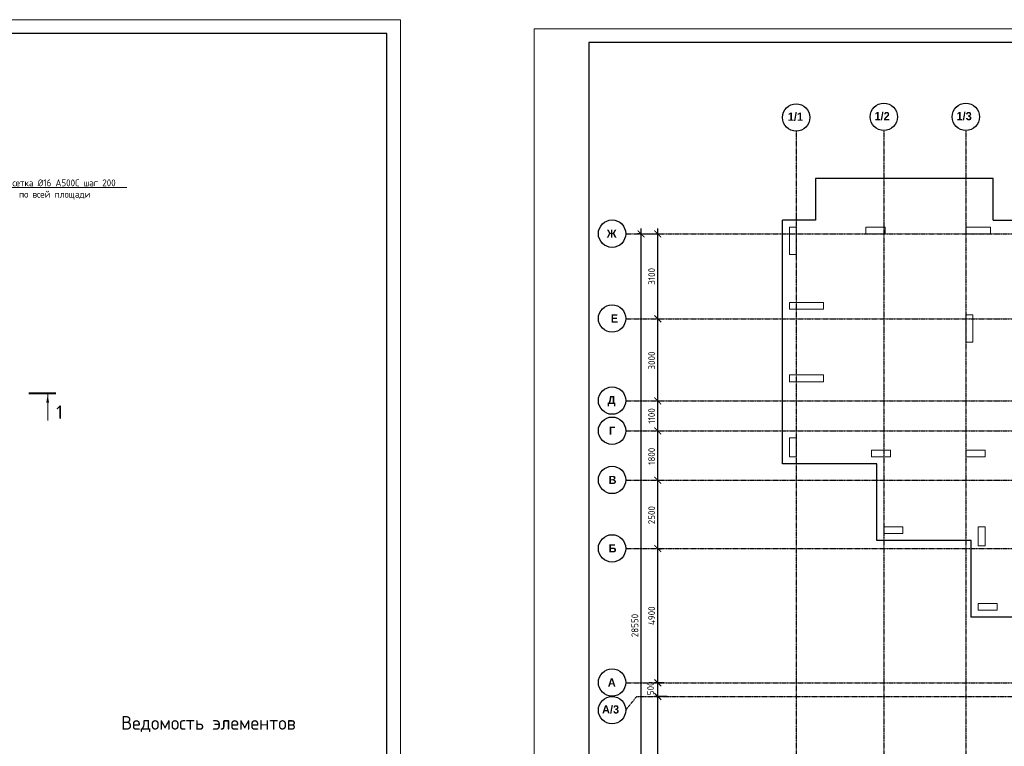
# Model space of a CAD drawing. Header units: millimetres. Extents: x -93479 to 1057970, y -66333 to 172656.
# Tile 393 of 473: x 857734 to 893722, y 33940 to 60490. Entities that reach past the tile are written whole.
import ezdxf
from ezdxf import colors
from ezdxf.entities.mleader import LeaderData, LeaderLine
from ezdxf.math import Vec2, Vec3

# ---------------------------------------------------------------- set-up
doc = ezdxf.new("R2010")
doc.units = ezdxf.units.MM
doc.linetypes.add('______5', pattern=[1100, 800, -100, 100, -100])
doc.linetypes.add('осевая', pattern=[50.8, 31.75, -6.35, 6.35, -6.35])
for name, color, linetype, lineweight in [('0 Фундамент', 5, 'Continuous', 30), ('1 Стены', 3, 'Continuous', 30), ('Оси', 40, '______5', 18), ('подоснова', 151, 'Continuous', 5), ('РАЗМЕРЫ', 7, 'Continuous', 9), ('СПДС_РАЗМЕРЫ', 152, 'Continuous', 25), ('СТЕНЫ', 3, 'Continuous', 30), ('ТОНКИЕ', 7, 'Continuous', 9), ('Узлы', 7, 'Continuous', 0)]:
    doc.layers.add(name, color=color, linetype=linetype, lineweight=lineweight)
doc.layers.add('ТОЛСТЫЕ_ОСНОВНЫЕ', color=6, linetype='Continuous')
doc.styles.add('GOST-2.304_Type-B', font='GOST_Common.ttf')
doc.styles.add('MtXpl_Century Gothic', font='GOTHICB.TTF', dxfattribs={"height": 0.2})
doc.dimstyles.new('СПДС', dxfattribs={"dimscale": 100, "dimtxt": 2.5, "dimasz": 2.5, "dimexe": 1.25, "dimexo": 0, "dimtad": 1, "dimdec": 0, "dimtxsty": 'GOST-2.304_Type-B', "dimblk": 'ARCHTICK', "dimcen": 2.5, "dimdle": 2, "dimadec": 0, "dimazin": 2, "dimtfac": 0.75, "dimtdec": 0, "dimtmove": 1, "dimatfit": 3, "dimfxl": 1, "dimtolj": 1, "dimarcsym": 1})

# ---------------------------------------------------------------- blocks, each defined once
blk = doc.blocks.new('*U1952')
at = {"layer": 'ТОЛСТЫЕ_ОСНОВНЫЕ', "color": 7}
blk.add_lwpolyline([(20, 5), (836, 5), (836, 589), (20, 589)], close=True, dxfattribs=at)
at = {"layer": 'ТОНКИЕ', "color": 7}
blk.add_lwpolyline([(0, 0), (841, 0), (841, 594), (0, 594)], close=True, dxfattribs=at)
blk = doc.blocks.new('_None')
blk = doc.blocks.new('_ArchTick')
at = {"color": 0, "linetype": 'ByBlock', "const_width": 0.15}
blk.add_lwpolyline([(-0.5, -0.5), (0.5, 0.5)], dxfattribs=at)
blk = doc.blocks.new('*D2013')
at = {"layer": 'DEFPOINTS', "color": 0, "ltscale": 100, "transparency": 16777216}
for p in [(-11259, -3607), (-11259, -3607), (-11259, -32157)]:
    blk.add_point(p, dxfattribs=at)
at = {"layer": 'СПДС_РАЗМЕРЫ', "color": 0, "lineweight": -2, "transparency": 16777216}
for p, q in [((-11259, -32357), (-11259, -3407)), ((-11259, -3607), (-11384, -3607)), ((-11259, -32157), (-11384, -32157))]:
    blk.add_line(p, q, dxfattribs=at)
at = {"layer": 'СПДС_РАЗМЕРЫ', "color": 0, "lineweight": -2, "ltscale": 100, "transparency": 16777216, "xscale": 250, "yscale": 250, "zscale": 250}
for p, rotation in [((-11259, -3607), 90), ((-11259, -32157), 270)]:
    blk.add_blockref('_ArchTick', p, dxfattribs=dict(at, rotation=rotation))
at = {"layer": 'СПДС_РАЗМЕРЫ', "color": 0, "ltscale": 100, "transparency": 16777216, "insert": (-11484, -17915), "char_height": 250, "attachment_point": 5, "rotation": 90, "style": 'GOST-2.304_Type-B'}
blk.add_mtext('\\A1;28550', dxfattribs=at)
blk = doc.blocks.new('*D2016')
at = {"layer": 'DEFPOINTS', "color": 0, "ltscale": 100, "transparency": 16777216}
for p in [(-10646, -20507), (-10646, -20507), (-10646, -26007)]:
    blk.add_point(p, dxfattribs=at)
at = {"layer": 'СПДС_РАЗМЕРЫ', "color": 0, "lineweight": -2, "transparency": 16777216}
for p, q in [((-10646, -26207), (-10646, -20307)), ((-10646, -20507), (-10521, -20507)), ((-10646, -26007), (-10521, -26007))]:
    blk.add_line(p, q, dxfattribs=at)
at = {"layer": 'СПДС_РАЗМЕРЫ', "color": 0, "lineweight": -2, "ltscale": 100, "transparency": 16777216, "xscale": 250, "yscale": 250, "zscale": 250}
for p, rotation in [((-10646, -20507), 90), ((-10646, -26007), 270)]:
    blk.add_blockref('_ArchTick', p, dxfattribs=dict(at, rotation=rotation))
at = {"layer": 'СПДС_РАЗМЕРЫ', "color": 0, "ltscale": 100, "transparency": 16777216, "insert": (-10871, -23282), "char_height": 250, "attachment_point": 5, "rotation": 90, "style": 'GOST-2.304_Type-B'}
blk.add_mtext('\\A1;5500', dxfattribs=at)
blk = doc.blocks.new('*D2017')
at = {"layer": 'DEFPOINTS', "color": 0, "ltscale": 100, "transparency": 16777216}
for p in [(-10646, -15107), (-10646, -15107), (-10646, -20007)]:
    blk.add_point(p, dxfattribs=at)
at = {"layer": 'СПДС_РАЗМЕРЫ', "color": 0, "lineweight": -2, "transparency": 16777216}
for p, q in [((-10646, -20207), (-10646, -14907)), ((-10646, -15107), (-10521, -15107)), ((-10646, -20007), (-10521, -20007))]:
    blk.add_line(p, q, dxfattribs=at)
at = {"layer": 'СПДС_РАЗМЕРЫ', "color": 0, "lineweight": -2, "ltscale": 100, "transparency": 16777216, "xscale": 250, "yscale": 250, "zscale": 250}
for p, rotation in [((-10646, -15107), 90), ((-10646, -20007), 270)]:
    blk.add_blockref('_ArchTick', p, dxfattribs=dict(at, rotation=rotation))
at = {"layer": 'СПДС_РАЗМЕРЫ', "color": 0, "ltscale": 100, "transparency": 16777216, "insert": (-10871, -17557), "char_height": 250, "attachment_point": 5, "rotation": 90, "style": 'GOST-2.304_Type-B'}
blk.add_mtext('\\A1;4900', dxfattribs=at)
blk = doc.blocks.new('*D2018')
at = {"layer": 'DEFPOINTS', "color": 0, "ltscale": 100, "transparency": 16777216}
for p in [(-10646, -12607), (-10646, -12607), (-10646, -15107)]:
    blk.add_point(p, dxfattribs=at)
at = {"layer": 'СПДС_РАЗМЕРЫ', "color": 0, "lineweight": -2, "transparency": 16777216}
for p, q in [((-10646, -15307), (-10646, -12407)), ((-10646, -12607), (-10521, -12607)), ((-10646, -15107), (-10521, -15107))]:
    blk.add_line(p, q, dxfattribs=at)
at = {"layer": 'СПДС_РАЗМЕРЫ', "color": 0, "lineweight": -2, "ltscale": 100, "transparency": 16777216, "xscale": 250, "yscale": 250, "zscale": 250}
for p, rotation in [((-10646, -12607), 90), ((-10646, -15107), 270)]:
    blk.add_blockref('_ArchTick', p, dxfattribs=dict(at, rotation=rotation))
at = {"layer": 'СПДС_РАЗМЕРЫ', "color": 0, "ltscale": 100, "transparency": 16777216, "insert": (-10871, -13882), "char_height": 250, "attachment_point": 5, "rotation": 90, "style": 'GOST-2.304_Type-B'}
blk.add_mtext('\\A1;2500', dxfattribs=at)
blk = doc.blocks.new('*D2019')
at = {"layer": 'DEFPOINTS', "color": 0, "ltscale": 100, "transparency": 16777216}
for p in [(-10646, -10807), (-10646, -10807), (-10646, -12607)]:
    blk.add_point(p, dxfattribs=at)
at = {"layer": 'СПДС_РАЗМЕРЫ', "color": 0, "lineweight": -2, "transparency": 16777216}
for p, q in [((-10646, -12807), (-10646, -10607)), ((-10646, -10807), (-10521, -10807)), ((-10646, -12607), (-10521, -12607))]:
    blk.add_line(p, q, dxfattribs=at)
at = {"layer": 'СПДС_РАЗМЕРЫ', "color": 0, "lineweight": -2, "ltscale": 100, "transparency": 16777216, "xscale": 250, "yscale": 250, "zscale": 250}
for p, rotation in [((-10646, -10807), 90), ((-10646, -12607), 270)]:
    blk.add_blockref('_ArchTick', p, dxfattribs=dict(at, rotation=rotation))
at = {"layer": 'СПДС_РАЗМЕРЫ', "color": 0, "ltscale": 100, "transparency": 16777216, "insert": (-10871, -11732), "char_height": 250, "attachment_point": 5, "rotation": 90, "style": 'GOST-2.304_Type-B'}
blk.add_mtext('\\A1;1800', dxfattribs=at)
blk = doc.blocks.new('*D2020')
at = {"layer": 'DEFPOINTS', "color": 0, "ltscale": 100, "transparency": 16777216}
for p in [(-10646, -9707), (-10646, -9707), (-10646, -10807)]:
    blk.add_point(p, dxfattribs=at)
at = {"layer": 'СПДС_РАЗМЕРЫ', "color": 0, "lineweight": -2, "transparency": 16777216}
for p, q in [((-10646, -11007), (-10646, -9507)), ((-10646, -9707), (-10521, -9707)), ((-10646, -10807), (-10521, -10807))]:
    blk.add_line(p, q, dxfattribs=at)
at = {"layer": 'СПДС_РАЗМЕРЫ', "color": 0, "lineweight": -2, "ltscale": 100, "transparency": 16777216, "xscale": 250, "yscale": 250, "zscale": 250}
for p, rotation in [((-10646, -9707), 90), ((-10646, -10807), 270)]:
    blk.add_blockref('_ArchTick', p, dxfattribs=dict(at, rotation=rotation))
at = {"layer": 'СПДС_РАЗМЕРЫ', "color": 0, "ltscale": 100, "transparency": 16777216, "insert": (-10871, -10257), "char_height": 250, "attachment_point": 5, "rotation": 90, "style": 'GOST-2.304_Type-B'}
blk.add_mtext('\\A1;1100', dxfattribs=at)
blk = doc.blocks.new('*D2021')
at = {"layer": 'DEFPOINTS', "color": 0, "ltscale": 100, "transparency": 16777216}
for p in [(-10646, -6707), (-10646, -6707), (-10646, -9707)]:
    blk.add_point(p, dxfattribs=at)
at = {"layer": 'СПДС_РАЗМЕРЫ', "color": 0, "lineweight": -2, "transparency": 16777216}
for p, q in [((-10646, -9907), (-10646, -6507)), ((-10646, -6707), (-10521, -6707)), ((-10646, -9707), (-10521, -9707))]:
    blk.add_line(p, q, dxfattribs=at)
at = {"layer": 'СПДС_РАЗМЕРЫ', "color": 0, "lineweight": -2, "ltscale": 100, "transparency": 16777216, "xscale": 250, "yscale": 250, "zscale": 250}
for p, rotation in [((-10646, -6707), 90), ((-10646, -9707), 270)]:
    blk.add_blockref('_ArchTick', p, dxfattribs=dict(at, rotation=rotation))
at = {"layer": 'СПДС_РАЗМЕРЫ', "color": 0, "ltscale": 100, "transparency": 16777216, "insert": (-10871, -8232), "char_height": 250, "attachment_point": 5, "rotation": 90, "style": 'GOST-2.304_Type-B'}
blk.add_mtext('\\A1;3000', dxfattribs=at)
blk = doc.blocks.new('*D2022')
at = {"layer": 'DEFPOINTS', "color": 0, "ltscale": 100, "transparency": 16777216}
for p in [(-11070, -3607), (-10646, -3607), (-10646, -6707)]:
    blk.add_point(p, dxfattribs=at)
at = {"layer": 'СПДС_РАЗМЕРЫ', "color": 0, "lineweight": -2, "transparency": 16777216}
for p, q in [((-10646, -6907), (-10646, -3407)), ((-11070, -3607), (-10521, -3607)), ((-10646, -6707), (-10521, -6707))]:
    blk.add_line(p, q, dxfattribs=at)
at = {"layer": 'СПДС_РАЗМЕРЫ', "color": 0, "lineweight": -2, "ltscale": 100, "transparency": 16777216, "xscale": 250, "yscale": 250, "zscale": 250}
for p, rotation in [((-10646, -3607), 90), ((-10646, -6707), 270)]:
    blk.add_blockref('_ArchTick', p, dxfattribs=dict(at, rotation=rotation))
at = {"layer": 'СПДС_РАЗМЕРЫ', "color": 0, "ltscale": 100, "transparency": 16777216, "insert": (-10871, -5157), "char_height": 250, "attachment_point": 5, "rotation": 90, "style": 'GOST-2.304_Type-B'}
blk.add_mtext('\\A1;3100', dxfattribs=at)
blk = doc.blocks.new('*D2040')
at = {"layer": 'DEFPOINTS', "color": 0, "ltscale": 100, "transparency": 16777216}
for p in [(-10646, -20007), (-10410, -20007), (-10308, -20507)]:
    blk.add_point(p, dxfattribs=at)
at = {"layer": 'СПДС_РАЗМЕРЫ', "color": 0, "lineweight": -2, "transparency": 16777216}
for p, q in [((-10410, -20007), (-10771, -20007)), ((-10646, -20707), (-10646, -19807)), ((-10308, -20507), (-10771, -20507))]:
    blk.add_line(p, q, dxfattribs=at)
at = {"layer": 'СПДС_РАЗМЕРЫ', "color": 0, "lineweight": -2, "ltscale": 100, "transparency": 16777216, "xscale": 250, "yscale": 250, "zscale": 250}
for p, rotation in [((-10646, -20007), 90), ((-10646, -20507), 270)]:
    blk.add_blockref('_ArchTick', p, dxfattribs=dict(at, rotation=rotation))
at = {"layer": 'СПДС_РАЗМЕРЫ', "color": 0, "ltscale": 100, "transparency": 16777216, "insert": (-10910, -20209), "char_height": 250, "attachment_point": 5, "rotation": 90, "style": 'GOST-2.304_Type-B'}
blk.add_mtext('\\A1;500', dxfattribs=at)
blk = doc.blocks.new('*U1954')
at = {"layer": 'ТОЛСТЫЕ_ОСНОВНЫЕ', "color": 7}
blk.add_lwpolyline([(20, 5), (886, 5), (886, 415), (20, 415)], close=True, dxfattribs=at)
at = {"layer": 'ТОНКИЕ', "color": 7}
blk.add_lwpolyline([(0, 0), (891, 0), (891, 420), (0, 420)], close=True, dxfattribs=at)
blk = doc.blocks.new('оси')
at = {"color": 7, "linetype": 'ByBlock', "lineweight": -2}
for centre in [(-5586.9, 651.4), (-2386.9, 671.4), (613.1, 671.4), (-12318.7, -3596.8), (-12318.7, -6696.8), (-12318.7, -9696.8), (-12318.7, -10796.8), (-12318.7, -12596.8), (-12318.7, -15096.8), (-12318.7, -19996.8), (-12318.7, -21006.8)]:
    blk.add_circle(centre, 500, dxfattribs=at)
at = {"layer": 'Оси', "color": 7, "linetype": 'осевая', "lineweight": 25, "transparency": 33554687}
for p, q in [((-5586.3, 151.4), (-5586.3, -36280.2)), ((-2386.3, 151.4), (-2386.3, -36280.2)), ((613.7, 151.4), (613.7, -36280.2)), ((-11815.1, -3606.9), (53620.6, -3606.9)), ((-11815.1, -6706.9), (53620.6, -6706.9)), ((-11815.1, -9706.9), (53620.6, -9706.9)), ((-11815.1, -10806.9), (53620.6, -10806.9)), ((-11815.1, -12606.9), (53620.6, -12606.9)), ((-11815.1, -15106.9), (53620.6, -15106.9)), ((-11815.1, -20006.9), (53620.6, -20006.9)), ((-11818.7, -21006.8), (-11416.6, -20506.9)), ((-11416.6, -20506.9), (53620.6, -20506.9))]:
    blk.add_line(p, q, dxfattribs=at)
at = {"layer": 'Оси', "color": 7, "lineweight": 25, "transparency": 33554687, "style": 'MtXpl_Century Gothic'}
for s, p in [('1/1', (-5894.7, 528.1)), ('1/2', (-2726.1, 548.1)), ('1/3', (272.6, 548.1)), ('Ж', (-12513.9, -3746.8)), (' Е', (-12476.2, -6846.8)), ('Д', (-12479.5, -9824.4)), ('Г', (-12427.1, -10946.8)), ('В', (-12446.9, -12746.8)), ('Б', (-12446.4, -15246.8)), ('А', (-12473.3, -20146.8)), ('А/3', (-12684, -21130.1))]:
    blk.add_text(s, height=300, dxfattribs=at).set_placement(p)
at = {"layer": 'СПДС_РАЗМЕРЫ', "color": 7}
for base, p1, p2, picture, middle in [((-11258.9, -3606.9), (-11258.9, -32156.9), (-11258.9, -3606.9), '*D2013', (-11258.9, -17914.5)), ((-10646.3, -3606.9), (-10646.3, -6706.9), (-11069.8, -3606.9), '*D2022', (-10646.3, -5156.9)), ((-10646.3, -6706.9), (-10646.3, -9706.9), (-10646.3, -6706.9), '*D2021', (-10646.3, -8232.1)), ((-10646.3, -9706.9), (-10646.3, -10806.9), (-10646.3, -9706.9), '*D2020', (-10646.3, -10256.9)), ((-10646.3, -10806.9), (-10646.3, -12606.9), (-10646.3, -10806.9), '*D2019', (-10646.3, -11732.1)), ((-10646.3, -12606.9), (-10646.3, -15106.9), (-10646.3, -12606.9), '*D2018', (-10646.3, -13882.1)), ((-10646.3, -15106.9), (-10646.3, -20006.9), (-10646.3, -15106.9), '*D2017', (-10646.3, -17556.9)), ((-10646.3, -20506.9), (-10646.3, -26006.9), (-10646.3, -20506.9), '*D2016', (-10646.3, -23282.1))]:
    dim = blk.add_linear_dim(base=base, p1=p1, p2=p2, angle=90, dimstyle='СПДС', override={"dimgap": 1}, dxfattribs=at)
    dim.commit()
    dim.dimension.update_dxf_attribs({"geometry": picture, "text_midpoint": middle, "dimtype": 160})
dim = blk.add_linear_dim(base=(-10646.3, -20006.9), p1=(-10308.5, -20506.9), p2=(-10410.2, -20006.9), angle=90, dimstyle='СПДС', dxfattribs=at)
dim.commit()
dim.dimension.update_dxf_attribs({"geometry": '*D2040', "text_midpoint": (-10722.7, -20209.4), "dimtype": 160})

msp = doc.modelspace()

# ---------------------------------------------------------------- linework, layer by layer
at = {"layer": '0 Фундамент', "color": 7}
for points in [[(886816.6, 54691.4), (886816.6, 53161.4)], [(893317.2, 53161.4), (893317.2, 54691.4), (886816.6, 54691.4)], [(885616.8, 44261.4), (885616.8, 53161.4)], [(893317.2, 53161.4), (895866.8, 53161.4), (895866.8, 38661.4), (892516.8, 38661.4), (892516.8, 41461.4), (889066.8, 41461.4), (889066.8, 44261.4), (885616.8, 44261.4)], [(886816.6, 53161.4), (885616.8, 53161.4)]]:
    msp.add_lwpolyline(points, dxfattribs=at)
at = {"layer": '1 Стены', "color": 7, "lineweight": 0}
for p, q in [((892316.8, 49711.4), (892566.8, 49711.4)), ((892316.8, 48711.4), (892316.8, 49711.4)), ((892566.8, 49711.4), (892566.8, 48711.4)), ((892566.8, 48711.4), (892316.8, 48711.4)), ((892316.8, 44761.4, -360), (893016.8, 44761.4, -360)), ((892316.8, 44511.4, -360), (892316.8, 44761.4, -360)), ((893016.8, 44761.4, -360), (893016.8, 44511.4, -360)), ((893016.8, 44511.4, -360), (892316.8, 44511.4, -360))]:
    msp.add_line(p, q, dxfattribs=at)
msp.add_lwpolyline([(885866.8, 52911.4), (886116.8, 52911.4), (886116.8, 51911.4), (885866.8, 51911.4)], close=True, dxfattribs=at)
at = {"layer": 'СТЕНЫ', "color": 7, "lineweight": 0}
for points in [[(888666.6, 52911.4), (889366.6, 52911.4), (889366.6, 52661.4), (888666.6, 52661.4)], [(892316.8, 52911.4), (893216.6, 52911.4), (893216.6, 52661.4), (892316.8, 52661.4)], [(887116.8, 50161.8), (885866.8, 50161.8), (885866.8, 49911.8), (887116.8, 49911.8)], [(887116.8, 47261.8), (885866.8, 47261.8), (885866.8, 47511.8), (887116.8, 47511.8)], [(886116.8, 45211.4), (885866.8, 45211.4), (885866.8, 44511.4), (886116.8, 44511.4)], [(888866.6, 44761.4), (889566.6, 44761.4), (889566.6, 44511.4), (888866.6, 44511.4)], [(889316.8, 41961.4), (890016.6, 41961.4), (890016.6, 41711.4), (889316.8, 41711.4)], [(893016.8, 41961.4), (892766.8, 41961.4), (892766.8, 41261.4), (893016.8, 41261.4)], [(893466.6, 39161.4), (892766.8, 39161.4), (892766.8, 38911.4), (893466.6, 38911.4)]]:
    msp.add_lwpolyline(points, close=True, dxfattribs=at)
at = {"layer": 'Узлы', "color": 7, "linetype": 'Continuous', "lineweight": 0}
msp.add_line((858757, 46799.4), (858757, 45849.4), dxfattribs=at)
at = {"layer": 'Узлы', "color": 7, "linetype": 'Continuous', "lineweight": 0, "const_width": 70}
msp.add_lwpolyline([(859057, 46834.4), (858057, 46834.4)], dxfattribs=at)
at = {"layer": 'Узлы', "color": 7, "linetype": 'Continuous', "lineweight": 0}
msp.add_solid([(858757, 46799.4), (858706.7, 46499), (858807.3, 46499)], dxfattribs=at)

# ---------------------------------------------------------------- block references
at = {"xscale": 100, "yscale": 100, "zscale": 100}
for name, p in [('*U1952', (787553, 1090.3)), ('*U1954', (876539.8, 18156.9))]:
    msp.add_blockref(name, p, dxfattribs=at)
at = {"color": 7}
msp.add_blockref('оси', (891703.1, 56268.3), dxfattribs=at)

# ---------------------------------------------------------------- texts
at = {"layer": 'РАЗМЕРЫ', "color": 7, "style": 'GOST-2.304_Type-B'}
msp.add_text('Ведомость элементов', height=500, dxfattribs=at).set_placement((861443.8, 34544.6))
at = {"layer": 'Узлы', "color": 7, "linetype": 'Continuous', "lineweight": 0, "insert": (859187, 46149.4), "char_height": 500, "attachment_point": 5, "style": 'GOST-2.304_Type-B'}
msp.add_mtext_dynamic_manual_height_columns('1', width=723.88, gutter_width=25, heights=[0], dxfattribs=at)

# ---------------------------------------------------------------- leaders
at = {"layer": 'подоснова', "color": 7, "ltscale": 0.3}
ml = msp.add_multileader_mtext('Standard', dxfattribs=at)
ml.set_content('осн. сетка %%C16 А500С шаг 200\\Pпо всей площади', color=7, style='GOST-2.304_Type-B')
ml.set_leader_properties(color=7, linetype='ByLayer', lineweight=15)
ml.set_arrow_properties(name='NONE')
ml.build(insert=Vec2(0, 0))
ml.multileader.update_dxf_attribs({"text_left_attachment_type": 6, "text_right_attachment_type": 6, "dogleg_length": 0.1, "arrow_head_size": 18})
ctx = ml.context
ctx.base_point, ctx.char_height, ctx.arrow_head_size, ctx.landing_gap_size, ctx.plane_origin = Vec3(856769.6, 54353.2), 250, 18, 20, Vec3(852215.7, 55770.3)
ctx.left_attachment, ctx.right_attachment, ctx.text_align_type = 6, 6, 1
notes = []
notes.append((ctx, [(0, (1, 1, 0), (856767.5, 54352.9), (1, 0), 0.1, [(0, [(854338.7, 51138.2)], 0, [])])]))
ctx.mtext.insert, ctx.mtext.alignment, ctx.mtext.flow_direction = Vec3(859016.1, 54653.2), 2, 5
for ctx, leaders in notes:
    for number, flags, end, landing, length, lines in leaders:
        leader = LeaderData()
        leader.index, (leader.has_last_leader_line, leader.has_dogleg_vector, leader.attachment_direction) = number, flags
        leader.last_leader_point, leader.dogleg_vector, leader.dogleg_length = Vec3(end), Vec3(landing), length
        for number, points, colour, breaks in lines:
            line = LeaderLine()
            line.index, line.vertices, line.color, line.breaks = number, Vec3.list(points), colors.encode_raw_color(colour), breaks
            leader.lines.append(line)
        ctx.leaders.append(leader)

doc.saveas('drawing.dxf')
